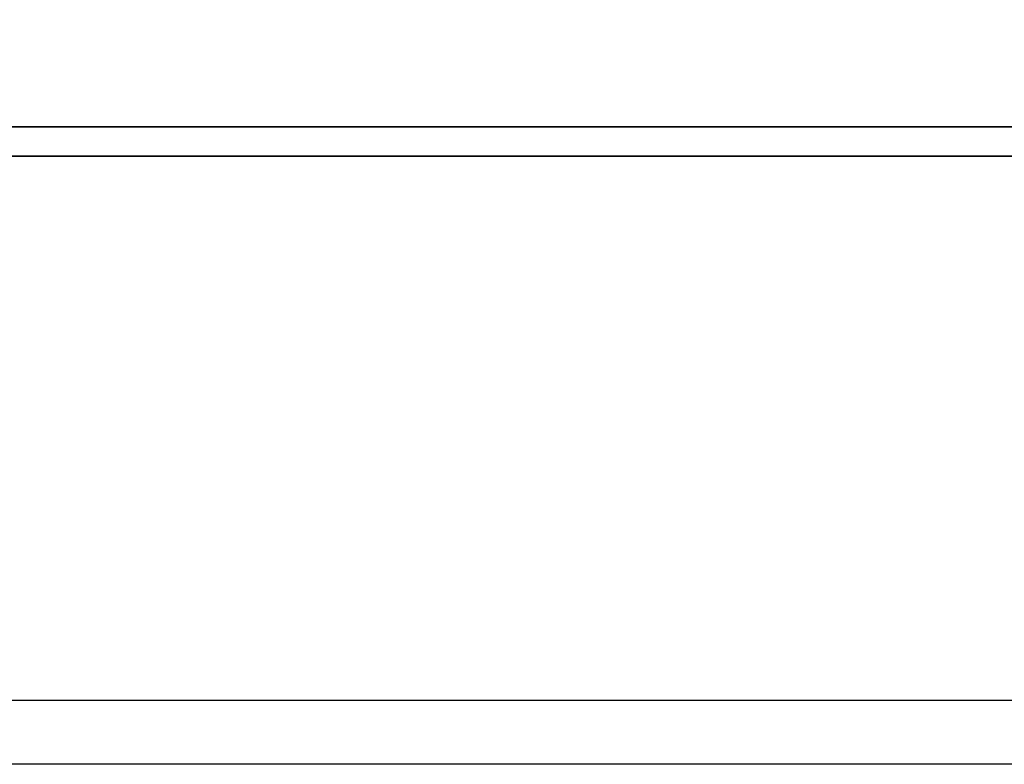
# Model space of a CAD drawing. Header units: millimetres. Extents: x -1108 to 3135, y -1596 to 860.
# Tile 530 of 649: x 993.86 to 1001.58, y -588.34 to -582.51. Entities that reach past the tile are written whole.
import ezdxf

# ---------------------------------------------------------------- set-up
doc = ezdxf.new("R2010")
doc.units = ezdxf.units.MM
doc.layers.get('0').update_dxf_attribs({"linetype": 'CONTINUOUS'})
doc.layers.add('DIM', color=4, linetype='CONTINUOUS')
doc.layers.add('layer 1', color=7, linetype='CONTINUOUS')

# ---------------------------------------------------------------- blocks, each defined once
blk = doc.blocks.new('TBI MOTION logo(完整正式版)')
at = {"layer": 'layer 1', "color": 22, "lineweight": 35}
blk.add_open_spline([(75.90875, -9.47875), (75.90875, -9.47875), (75.90875, -12.28625), (75.90875, -12.28625), (75.90875, -12.28625), (75.90875, -12.28625), (75.90875, -12.47875), (75.90875, -12.47875), (75.90875, -12.47875), (75.90875, -12.47875), (75.71625, -12.47875), (75.71625, -12.47875), (75.71625, -12.47875), (75.71625, -12.47875), (-88.32875, -12.47875), (-88.32875, -12.47875), (-88.32875, -12.47875), (-88.32875, -12.47875), (-88.32875, -13.29375), (-88.32875, -13.29375), (-88.32875, -13.29375), (-88.32875, -13.29375), (82.89125, -13.29375), (82.89125, -13.29375), (82.89125, -13.29375), (82.89125, -13.29375), (75.90875, -9.47875), (75.90875, -9.47875)], degree=3, knots=[0, 0, 0, 0, 0.14285714, 0.14285714, 0.14285714, 0.14285715, 0.28571429, 0.28571429, 0.28571429, 0.2857143, 0.42857143, 0.42857143, 0.42857143, 0.42857144, 0.57142857, 0.57142857, 0.57142857, 0.57142858, 0.71428571, 0.71428571, 0.71428571, 0.71428572, 0.85714286, 0.85714286, 0.85714286, 0.85714287, 1, 1, 1, 1], dxfattribs=at)

msp = doc.modelspace()

# ---------------------------------------------------------------- linework, layer by layer
at = {"linetype": 'Continuous'}
msp.add_line((1136.4273, -587.8429), (877.9392, -587.8432), dxfattribs=at)
msp.add_open_spline([(1136.3069, -588.3426), (877.9392, -588.3429)], degree=1, dxfattribs=at)

# ---------------------------------------------------------------- block references
at = {"layer": 'DIM', "color": 7, "xscale": 0.2802190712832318, "yscale": 0.2802190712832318, "zscale": 0.2802190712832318}
msp.add_blockref('TBI MOTION logo(完整正式版)', (992.0792, -579.8495), dxfattribs=at)

doc.saveas('drawing.dxf')
